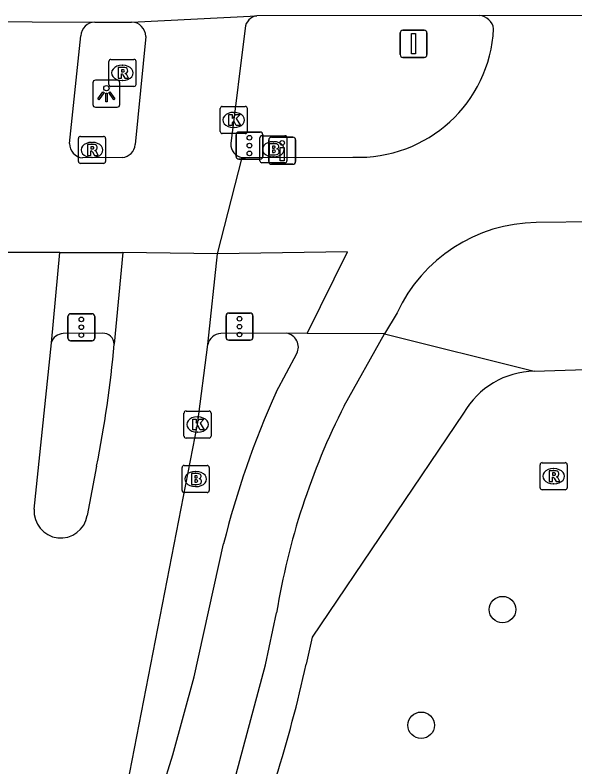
# Model space of a CAD drawing. Extents: x 162186 to 163152, y 385513 to 386513.
# Drawn here: x 162638.71 to 162659.38, y 386410.25 to 386438 of the extents above; entities that cross this region are included whole.
import ezdxf

# ---------------------------------------------------------------- set-up
doc = ezdxf.new("R2010")
doc.units = 0
for name, color, linetype in [('IMGEO_Boom', 7, 'Continuous'), ('IMGEO_Brandkraan', 7, 'Continuous'), ('IMGEO_Drukknoppaal', 7, 'Continuous'), ('IMGEO_Fietspad_gesloten', 7, 'Continuous'), ('IMGEO_Fietspad_open', 7, 'Continuous'), ('IMGEO_Kolk', 7, 'Continuous'), ('IMGEO_Lichtpunt', 7, 'Continuous'), ('IMGEO_OVBaan_gesloten', 7, 'Continuous'), ('IMGEO_Rijbaan_lokaal_gesloten', 7, 'Continuous'), ('IMGEO_Rijbaan_lokaal_open', 7, 'Continuous'), ('IMGEO_Rioolput', 7, 'Continuous'), ('IMGEO_Verkeersbordpaal', 7, 'Continuous'), ('IMGEO_Verkeersregelinstallatiepaal', 7, 'Continuous'), ('IMGEO_Voetpad_open', 7, 'Continuous')]:
    doc.layers.add(name, color=color, linetype=linetype)

msp = doc.modelspace()

# ---------------------------------------------------------------- linework, layer by layer
at = {"layer": 'IMGEO_Boom'}
for centre in [(162656.702, 386416.057), (162653.7, 386411.786)]:
    msp.add_circle(centre, 0.489, dxfattribs=at)
at = {"layer": 'IMGEO_Brandkraan'}
for p, q in [((162647.743, 386432.622), (162647.743, 386433.474)), ((162647.818, 386433.548), (162648.67, 386433.548)), ((162648.744, 386433.474), (162648.744, 386432.622)), ((162648.231, 386433.328), (162648.256, 386433.328)), ((162648.254, 386432.768), (162648.229, 386432.768)), ((162648.67, 386432.548), (162647.818, 386432.548)), ((162644.873, 386420.45), (162644.873, 386421.302)), ((162644.948, 386421.376), (162645.8, 386421.376)), ((162645.874, 386421.302), (162645.874, 386420.45)), ((162645.361, 386421.156), (162645.386, 386421.156)), ((162645.8, 386420.376), (162644.948, 386420.376)), ((162645.384, 386420.596), (162645.359, 386420.596))]:
    msp.add_line(p, q, dxfattribs=at)
for points in [[(162647.743, 386432.622), (162647.743, 386433.474)], [(162647.818, 386433.548), (162648.67, 386433.548)], [(162648.744, 386433.474), (162648.744, 386432.622)], [(162648.091, 386433.248), (162648.091, 386432.848), (162648.304, 386432.848)], [(162648.322, 386433.248), (162648.091, 386433.248)], [(162648.27, 386433.167), (162648.216, 386433.167), (162648.216, 386433.091)], [(162648.216, 386433.091), (162648.269, 386433.091)], [(162648.278, 386433.015), (162648.216, 386433.015), (162648.216, 386432.934)], [(162648.216, 386432.934), (162648.278, 386432.934)], [(162648.67, 386432.548), (162647.818, 386432.548)], [(162644.873, 386420.45), (162644.873, 386421.302)], [(162644.948, 386421.376), (162645.8, 386421.376)], [(162645.874, 386421.302), (162645.874, 386420.45)], [(162645.221, 386421.076), (162645.221, 386420.676), (162645.434, 386420.676)], [(162645.452, 386421.076), (162645.221, 386421.076)], [(162645.4, 386420.995), (162645.346, 386420.995), (162645.346, 386420.919)], [(162645.346, 386420.919), (162645.399, 386420.919)], [(162645.408, 386420.843), (162645.346, 386420.843), (162645.346, 386420.762)], [(162645.346, 386420.762), (162645.408, 386420.762)], [(162645.8, 386420.376), (162644.948, 386420.376)]]:
    msp.add_lwpolyline(points, dxfattribs=at)
for centre, radius, start, end in [((162647.82, 386433.472), 0.0765, 91.552, 178.448), ((162647.82, 386433.472), 0.0765, 91.552, 178.448), ((162648.668, 386433.472), 0.0765, 1.552, 88.448), ((162648.668, 386433.472), 0.0765, 1.552, 88.448), ((162648.271, 386433.129), 0.0379, 267.8285, 90.9355), ((162648.326, 386433.103), 0.145, 59.4692, 91.5367), ((162648.351, 386433.15), 0.0922, 285.5137, 58.1501), ((162648.279, 386432.974), 0.0404, 269.8759, 90.5077), ((162648.31, 386433.099), 0.251, 268.6676, 293.5347), ((162648.356, 386432.958), 0.105, 301.3115, 78.989), ((162647.82, 386432.624), 0.0765, 181.552, 268.448), ((162647.82, 386432.624), 0.0765, 181.552, 268.448), ((162648.668, 386432.624), 0.0765, 271.552, 358.448), ((162648.668, 386432.624), 0.0765, 271.552, 358.448), ((162644.95, 386421.3), 0.0765, 91.552, 178.448), ((162644.95, 386421.3), 0.0765, 91.552, 178.448), ((162645.798, 386421.3), 0.0765, 1.552, 88.448), ((162645.798, 386421.3), 0.0765, 1.552, 88.448), ((162645.401, 386420.957), 0.0379, 267.8285, 90.9355), ((162645.456, 386420.931), 0.145, 59.4692, 91.5367), ((162645.481, 386420.978), 0.0922, 285.5137, 58.1501), ((162645.409, 386420.802), 0.0404, 269.8759, 90.5077), ((162645.44, 386420.927), 0.251, 268.6676, 293.5347), ((162645.486, 386420.786), 0.105, 301.3115, 78.989), ((162644.95, 386420.452), 0.0765, 181.552, 268.448), ((162644.95, 386420.452), 0.0765, 181.552, 268.448), ((162645.798, 386420.452), 0.0765, 271.552, 358.448), ((162645.798, 386420.452), 0.0765, 271.552, 358.448)]:
    msp.add_arc(centre, radius, start, end, dxfattribs=at)
for centre, major_axis, ratio, start_param, end_param in [((162648.23, 386433.048), (-0.387, 0.002), 0.722429, 4.712389, 7.853982), ((162648.255, 386433.048), (-0.39, 0.002), 0.717154, 1.570796, 4.712389), ((162645.36, 386420.876), (-0.387, 0.002), 0.722429, 4.712389, 7.853982), ((162645.385, 386420.876), (-0.39, 0.002), 0.717154, 1.570796, 4.712389)]:
    msp.add_ellipse(centre, major_axis=major_axis, ratio=ratio, start_param=start_param, end_param=end_param, dxfattribs=at)
at = {"layer": 'IMGEO_Drukknoppaal'}
for p, q in [((162648.172, 386433.493), (162648.962, 386433.493)), ((162648.962, 386433.493), (162648.172, 386433.493)), ((162648.072, 386432.593), (162648.072, 386433.393)), ((162648.072, 386433.393), (162648.072, 386432.593)), ((162649.062, 386433.393), (162649.062, 386432.593)), ((162649.062, 386432.593), (162649.062, 386433.393)), ((162648.962, 386432.493), (162648.172, 386432.493)), ((162648.172, 386432.493), (162648.962, 386432.493))]:
    msp.add_line(p, q, dxfattribs=at)
msp.add_lwpolyline([(162648.642, 386433.118), (162648.642, 386432.618), (162648.492, 386432.618), (162648.492, 386433.118), (162648.642, 386433.118)], dxfattribs=at)
msp.add_circle((162648.567, 386433.283), 0.085, dxfattribs=at)
for centre, start, end in [((162648.172, 386433.393), 90, 180), ((162648.172, 386433.393), 90, 180), ((162648.962, 386433.393), 0, 90), ((162648.962, 386433.393), 360, 90), ((162648.172, 386432.593), 180, 270), ((162648.172, 386432.593), 180, 270), ((162648.962, 386432.593), 270, 0), ((162648.962, 386432.593), 270, 0)]:
    msp.add_arc(centre, 0.1, start, end, dxfattribs=at)
at = {"layer": 'IMGEO_Fietspad_gesloten'}
for points in [[(162647.198, 386437.519), (162646.675, 386433.257)], [(162640.722, 386433.258), (162641.134, 386437.231)], [(162643.531, 386437.211), (162643.14, 386433.22)], [(162642.667, 386432.746), (162641.196, 386432.727)], [(162646.186, 386429.189), (162647.09, 386432.749)], [(162647.09, 386432.749), (162647.213, 386432.749), (162651.183, 386432.758)], [(162665.892, 386430.427), (162662.349, 386430.391), (162657.948, 386430.347)], [(162649.496, 386426.254), (162650.983, 386429.259), (162646.186, 386429.189)], [(162640.365, 386429.236), (162642.686, 386429.236)], [(162652.809, 386427.015), (162652.342, 386426.241)], [(162652.342, 386426.241), (162649.496, 386426.254)]]:
    msp.add_lwpolyline(points, dxfattribs=at)
for centre, radius, start, end in [((162647.714, 386437.467), 0.519, 99.108, 174.2237), ((162655.809, 386437.414), 0.571, 8.1439, 85.9227), ((162641.671, 386437.208), 0.537, 91.7928, 177.5422), ((162642.998, 386437.212), 0.533, 359.8513, 89.1748), ((162651.389, 386437.746), 4.992, 267.63, 357.1224), ((162641.261, 386433.262), 0.539, 180.4323, 263.0754), ((162642.628, 386433.258), 0.514, 274.3867, 355.7343), ((162647.149, 386433.221), 0.476, 175.6669, 262.8259), ((162658.04, 386424.577), 5.771, 90.9086, 155.0081)]:
    msp.add_arc(centre, radius, start, end, dxfattribs=at)
at = {"layer": 'IMGEO_Fietspad_open'}
for points in [[(162649.496, 386426.254), (162648.726, 386426.257)], [(162650.855, 386423.581), (162652.342, 386426.241)], [(162648.346, 386424.085), (162649.11, 386425.512)], [(162642.342, 386406.949), (162643.315, 386406.777), (162644.53, 386410.695), (162645.317, 386413.574), (162646.404, 386418.485)], [(162644.883, 386403.239), (162646.865, 386409.984), (162647.957, 386414.018), (162648.363, 386415.941)]]:
    msp.add_lwpolyline(points, dxfattribs=at)
for centre, radius, start, end in [((162648.648, 386425.746), 0.517, 333.1625, 81.3739), ((162678.4, 386410.526), 32.971, 155.7172, 166.0312), ((162674.276, 386411.715), 26.256, 153.1319, 170.7377)]:
    msp.add_arc(centre, radius, start, end, dxfattribs=at)
at = {"layer": 'IMGEO_Kolk'}
for p, q in [((162646.281, 386433.703), (162646.281, 386434.555)), ((162646.356, 386434.629), (162647.208, 386434.629)), ((162647.282, 386434.555), (162647.282, 386433.703)), ((162646.769, 386434.409), (162646.794, 386434.409)), ((162646.792, 386433.849), (162646.767, 386433.849)), ((162647.208, 386433.629), (162646.356, 386433.629)), ((162644.944, 386422.461), (162644.944, 386423.313)), ((162645.019, 386423.387), (162645.871, 386423.387)), ((162645.432, 386423.167), (162645.457, 386423.167)), ((162645.945, 386423.313), (162645.945, 386422.461)), ((162645.455, 386422.607), (162645.43, 386422.607)), ((162645.871, 386422.387), (162645.019, 386422.387))]:
    msp.add_line(p, q, dxfattribs=at)
for points in [[(162646.281, 386433.703), (162646.281, 386434.555)], [(162646.356, 386434.629), (162647.208, 386434.629)], [(162647.282, 386434.555), (162647.282, 386433.703)], [(162646.602, 386434.329), (162646.725, 386434.329), (162646.725, 386434.178), (162646.855, 386434.329), (162647.019, 386434.329), (162646.873, 386434.178), (162647.026, 386433.929), (162646.874, 386433.929), (162646.789, 386434.093), (162646.725, 386434.026), (162646.725, 386433.929), (162646.602, 386433.929), (162646.602, 386434.329)], [(162647.208, 386433.629), (162646.356, 386433.629)], [(162644.944, 386422.461), (162644.944, 386423.313)], [(162645.019, 386423.387), (162645.871, 386423.387)], [(162645.945, 386423.313), (162645.945, 386422.461)], [(162645.265, 386423.087), (162645.388, 386423.087), (162645.388, 386422.936), (162645.518, 386423.087), (162645.682, 386423.087), (162645.536, 386422.936), (162645.689, 386422.687), (162645.537, 386422.687), (162645.452, 386422.851), (162645.388, 386422.784), (162645.388, 386422.687), (162645.265, 386422.687), (162645.265, 386423.087)], [(162645.871, 386422.387), (162645.019, 386422.387)]]:
    msp.add_lwpolyline(points, dxfattribs=at)
for centre, start, end in [((162646.358, 386434.553), 91.552, 178.448), ((162646.358, 386434.553), 91.552, 178.448), ((162647.206, 386434.553), 1.552, 88.448), ((162647.206, 386434.553), 1.552, 88.448), ((162646.358, 386433.705), 181.552, 268.448), ((162646.358, 386433.705), 181.552, 268.448), ((162647.206, 386433.705), 271.552, 358.448), ((162647.206, 386433.705), 271.552, 358.448), ((162645.021, 386423.311), 91.552, 178.448), ((162645.021, 386423.311), 91.552, 178.448), ((162645.869, 386423.311), 1.552, 88.448), ((162645.869, 386423.311), 1.552, 88.448), ((162645.021, 386422.463), 181.552, 268.448), ((162645.021, 386422.463), 181.552, 268.448), ((162645.869, 386422.463), 271.552, 358.448), ((162645.869, 386422.463), 271.552, 358.448)]:
    msp.add_arc(centre, 0.0765, start, end, dxfattribs=at)
for centre, major_axis, ratio, start_param, end_param in [((162646.768, 386434.129), (-0.387, 0.002), 0.722429, 4.712389, 7.853982), ((162646.793, 386434.129), (-0.39, 0.002), 0.717154, 1.570796, 4.712389), ((162645.431, 386422.887), (-0.387, 0.002), 0.722429, 4.712389, 7.853982), ((162645.456, 386422.887), (-0.39, 0.002), 0.717154, 1.570796, 4.712389)]:
    msp.add_ellipse(centre, major_axis=major_axis, ratio=ratio, start_param=start_param, end_param=end_param, dxfattribs=at)
at = {"layer": 'IMGEO_Lichtpunt'}
for p, q in [((162641.58, 386435.505), (162641.58, 386434.698)), ((162641.58, 386435.505), (162641.58, 386434.698)), ((162642.482, 386435.6), (162641.674, 386435.6)), ((162642.482, 386435.6), (162641.674, 386435.6)), ((162642.576, 386434.698), (162642.576, 386435.505)), ((162642.576, 386434.698), (162642.576, 386435.505)), ((162641.674, 386434.604), (162642.482, 386434.604)), ((162641.674, 386434.604), (162642.482, 386434.604))]:
    msp.add_line(p, q, dxfattribs=at)
for points in [[(162641.954, 386435.169), (162641.993, 386435.141), (162641.805, 386434.879), (162641.767, 386434.906), (162641.954, 386435.169)], [(162642.056, 386435.121), (162642.103, 386435.121), (162642.103, 386434.799), (162642.056, 386434.799), (162642.056, 386435.121)], [(162642.166, 386435.141), (162642.204, 386435.168), (162642.391, 386434.906), (162642.352, 386434.878), (162642.166, 386435.141)]]:
    msp.add_lwpolyline(points, dxfattribs=at)
msp.add_circle((162642.079, 386435.303), 0.0994, dxfattribs=at)
for centre, start, end in [((162641.674, 386435.505), 90, 180), ((162641.674, 386435.505), 90, 180), ((162642.482, 386435.505), 0, 90), ((162642.482, 386435.505), 0, 90), ((162641.674, 386434.698), 180, 270), ((162641.674, 386434.698), 180, 270), ((162642.482, 386434.698), 270, 0), ((162642.482, 386434.698), 270, 360)]:
    msp.add_arc(centre, 0.0946, start, end, dxfattribs=at)
at = {"layer": 'IMGEO_OVBaan_gesloten'}
for points in [[(162643.006, 386437.745), (162647.632, 386437.979)], [(162655.85, 386437.984), (162647.632, 386437.979)], [(162655.85, 386437.984), (162660.388, 386438.003)], [(162634.715, 386437.78), (162641.654, 386437.745)], [(162641.654, 386437.745), (162643.006, 386437.745)]]:
    msp.add_lwpolyline(points, dxfattribs=at)
at = {"layer": 'IMGEO_Rijbaan_lokaal_gesloten'}
for points in [[(162640.365, 386429.236), (162635.95, 386429.24)], [(162640.047, 386425.899), (162640.365, 386429.236)], [(162642.686, 386429.236), (162642.371, 386425.857)], [(162646.186, 386429.189), (162642.686, 386429.236)], [(162645.822, 386425.844), (162646.186, 386429.189)], [(162639.414, 386419.764), (162640.047, 386425.899)], [(162642.342, 386406.949), (162645.445, 386422.887), (162645.822, 386425.844)], [(162641.714, 386421.347), (162641.373, 386419.53)]]:
    msp.add_lwpolyline(points, dxfattribs=at)
for centre, radius, start, end in [((162600.736, 386429.619), 41.805, 348.5869, 354.8364), ((162640.398, 386419.685), 0.987, 175.4246, 350.9521)]:
    msp.add_arc(centre, radius, start, end, dxfattribs=at)
at = {"layer": 'IMGEO_Rijbaan_lokaal_open'}
msp.add_arc((162789.064, 386111.332), 322.461, 111.84203, 114.25612, dxfattribs=at)
at = {"layer": 'IMGEO_Rioolput'}
for p, q in [((162642.171, 386435.441), (162642.171, 386436.293)), ((162642.246, 386436.367), (162643.098, 386436.367)), ((162643.172, 386436.293), (162643.172, 386435.441)), ((162642.659, 386436.147), (162642.684, 386436.147)), ((162643.098, 386435.367), (162642.246, 386435.367)), ((162642.682, 386435.587), (162642.657, 386435.587)), ((162641.047, 386432.598), (162641.047, 386433.45)), ((162641.122, 386433.524), (162641.974, 386433.524)), ((162642.048, 386433.45), (162642.048, 386432.598)), ((162641.535, 386433.304), (162641.56, 386433.304)), ((162641.558, 386432.744), (162641.533, 386432.744)), ((162641.974, 386432.524), (162641.122, 386432.524)), ((162658.089, 386420.554), (162658.089, 386421.406)), ((162658.164, 386421.48), (162659.016, 386421.48)), ((162658.577, 386421.26), (162658.602, 386421.26)), ((162659.09, 386421.406), (162659.09, 386420.554)), ((162658.6, 386420.7), (162658.575, 386420.7)), ((162659.016, 386420.48), (162658.164, 386420.48))]:
    msp.add_line(p, q, dxfattribs=at)
for points in [[(162642.171, 386435.441), (162642.171, 386436.293)], [(162642.246, 386436.367), (162643.098, 386436.367)], [(162643.172, 386436.293), (162643.172, 386435.441)], [(162642.76, 386436.065), (162642.508, 386436.067), (162642.508, 386435.667)], [(162642.686, 386435.986), (162642.632, 386435.986), (162642.632, 386435.905)], [(162642.508, 386435.667), (162642.632, 386435.667), (162642.632, 386435.829), (162642.643, 386435.829)], [(162642.632, 386435.905), (162642.684, 386435.905)], [(162642.69, 386435.8), (162642.761, 386435.667), (162642.901, 386435.667), (162642.836, 386435.793)], [(162643.098, 386435.367), (162642.246, 386435.367)], [(162641.047, 386432.598), (162641.047, 386433.45)], [(162641.122, 386433.524), (162641.974, 386433.524)], [(162642.048, 386433.45), (162642.048, 386432.598)], [(162641.636, 386433.222), (162641.384, 386433.224), (162641.384, 386432.824)], [(162641.562, 386433.143), (162641.508, 386433.143), (162641.508, 386433.062)], [(162641.384, 386432.824), (162641.508, 386432.824), (162641.508, 386432.986), (162641.519, 386432.986)], [(162641.508, 386433.062), (162641.56, 386433.062)], [(162641.566, 386432.957), (162641.637, 386432.824), (162641.777, 386432.824), (162641.712, 386432.95)], [(162641.974, 386432.524), (162641.122, 386432.524)], [(162658.089, 386420.554), (162658.089, 386421.406)], [(162658.164, 386421.48), (162659.016, 386421.48)], [(162659.09, 386421.406), (162659.09, 386420.554)], [(162658.678, 386421.178), (162658.426, 386421.18), (162658.426, 386420.78)], [(162658.426, 386420.78), (162658.55, 386420.78), (162658.55, 386420.942), (162658.561, 386420.942)], [(162658.604, 386421.099), (162658.55, 386421.099), (162658.55, 386421.018)], [(162658.55, 386421.018), (162658.602, 386421.018)], [(162658.608, 386420.913), (162658.679, 386420.78), (162658.819, 386420.78), (162658.754, 386420.906)], [(162659.016, 386420.48), (162658.164, 386420.48)]]:
    msp.add_lwpolyline(points, dxfattribs=at)
for centre, radius, start, end in [((162642.248, 386436.291), 0.0765, 91.552, 178.448), ((162642.248, 386436.291), 0.0765, 91.552, 178.448), ((162643.096, 386436.291), 0.0765, 1.552, 88.448), ((162643.096, 386436.291), 0.0765, 1.552, 88.448), ((162642.692, 386435.89), 0.0964, 77.0061, 93.1865), ((162642.706, 386435.947), 0.0378, 276.6634, 79.6772), ((162642.759, 386435.955), 0.109, 350.3612, 89.416), ((162642.757, 386435.955), 0.112, 277.5842, 350.9817), ((162642.642, 386435.776), 0.0533, 26.0293, 88.6989), ((162642.668, 386436.094), 0.19, 274.7715, 282.9687), ((162642.741, 386435.74), 0.108, 29.5134, 73.7905), ((162642.248, 386435.443), 0.0765, 181.552, 268.448), ((162642.248, 386435.443), 0.0765, 181.552, 268.448), ((162643.096, 386435.443), 0.0765, 271.552, 358.448), ((162643.096, 386435.443), 0.0765, 271.552, 358.448), ((162641.124, 386433.448), 0.0765, 91.552, 178.448), ((162641.124, 386433.448), 0.0765, 91.552, 178.448), ((162641.972, 386433.448), 0.0765, 1.552, 88.448), ((162641.972, 386433.448), 0.0765, 1.552, 88.448), ((162641.568, 386433.047), 0.0964, 77.0061, 93.1865), ((162641.635, 386433.112), 0.109, 350.3612, 89.416), ((162641.518, 386432.933), 0.0533, 26.0293, 88.6989), ((162641.544, 386433.251), 0.19, 274.7715, 282.9687), ((162641.582, 386433.104), 0.0378, 276.6634, 79.6772), ((162641.633, 386433.112), 0.112, 277.5842, 350.9817), ((162641.617, 386432.897), 0.108, 29.5134, 73.7905), ((162641.124, 386432.6), 0.0765, 181.552, 268.448), ((162641.124, 386432.6), 0.0765, 181.552, 268.448), ((162641.972, 386432.6), 0.0765, 271.552, 358.448), ((162641.972, 386432.6), 0.0765, 271.552, 358.448), ((162658.166, 386421.404), 0.0765, 91.552, 178.448), ((162658.166, 386421.404), 0.0765, 91.552, 178.448), ((162659.014, 386421.404), 0.0765, 1.552, 88.448), ((162659.014, 386421.404), 0.0765, 1.552, 88.448), ((162658.56, 386420.889), 0.0533, 26.0293, 88.6989), ((162658.586, 386421.207), 0.19, 274.7715, 282.9687), ((162658.61, 386421.003), 0.0964, 77.0061, 93.1865), ((162658.624, 386421.06), 0.0378, 276.6634, 79.6772), ((162658.677, 386421.068), 0.109, 350.3612, 89.416), ((162658.675, 386421.068), 0.112, 277.5842, 350.9817), ((162658.659, 386420.853), 0.108, 29.5134, 73.7905), ((162658.166, 386420.556), 0.0765, 181.552, 268.448), ((162658.166, 386420.556), 0.0765, 181.552, 268.448), ((162659.014, 386420.556), 0.0765, 271.552, 358.448), ((162659.014, 386420.556), 0.0765, 271.552, 358.448)]:
    msp.add_arc(centre, radius, start, end, dxfattribs=at)
for centre, major_axis, ratio, start_param, end_param in [((162642.658, 386435.867), (-0.387, 0.002), 0.722429, 4.712389, 7.853982), ((162642.683, 386435.867), (-0.39, 0.002), 0.717154, 1.570796, 4.712389), ((162641.534, 386433.024), (-0.387, 0.002), 0.722429, 4.712389, 7.853982), ((162641.559, 386433.024), (-0.39, 0.002), 0.717154, 1.570796, 4.712389), ((162658.576, 386420.98), (-0.387, 0.002), 0.722429, 4.712389, 7.853982), ((162658.601, 386420.98), (-0.39, 0.002), 0.717154, 1.570796, 4.712389)]:
    msp.add_ellipse(centre, major_axis=major_axis, ratio=ratio, start_param=start_param, end_param=end_param, dxfattribs=at)
at = {"layer": 'IMGEO_Verkeersbordpaal'}
for p, q in [((162652.923, 386436.541), (162652.923, 386437.341)), ((162652.923, 386437.341), (162652.923, 386436.541)), ((162653.023, 386437.441), (162653.813, 386437.441)), ((162653.813, 386437.441), (162653.023, 386437.441)), ((162653.913, 386437.341), (162653.913, 386436.541)), ((162653.913, 386436.541), (162653.913, 386437.341)), ((162653.813, 386436.441), (162653.023, 386436.441)), ((162653.023, 386436.441), (162653.813, 386436.441))]:
    msp.add_line(p, q, dxfattribs=at)
msp.add_lwpolyline([(162653.343, 386437.316), (162653.493, 386437.316), (162653.493, 386436.566), (162653.343, 386436.566), (162653.343, 386437.316)], dxfattribs=at)
for centre, start, end in [((162653.023, 386437.341), 90, 180), ((162653.023, 386437.341), 90, 180), ((162653.813, 386437.341), 0, 90), ((162653.813, 386437.341), 360, 90), ((162653.023, 386436.541), 180, 270), ((162653.023, 386436.541), 180, 270), ((162653.813, 386436.541), 270, 0), ((162653.813, 386436.541), 270, 0)]:
    msp.add_arc(centre, 0.1, start, end, dxfattribs=at)
at = {"layer": 'IMGEO_Verkeersregelinstallatiepaal'}
for p, q in [((162646.865, 386432.785), (162646.865, 386433.585)), ((162646.865, 386433.585), (162646.865, 386432.785)), ((162646.965, 386433.685), (162647.755, 386433.685)), ((162647.755, 386433.685), (162646.965, 386433.685)), ((162647.855, 386433.585), (162647.855, 386432.785)), ((162647.855, 386432.785), (162647.855, 386433.585)), ((162647.755, 386432.685), (162646.965, 386432.685)), ((162646.965, 386432.685), (162647.755, 386432.685)), ((162640.66, 386426.078), (162640.66, 386426.878)), ((162640.66, 386426.878), (162640.66, 386426.078)), ((162640.76, 386426.978), (162641.55, 386426.978)), ((162641.55, 386426.978), (162640.76, 386426.978)), ((162641.65, 386426.878), (162641.65, 386426.078)), ((162641.65, 386426.078), (162641.65, 386426.878)), ((162646.498, 386426.101), (162646.498, 386426.901)), ((162646.498, 386426.901), (162646.498, 386426.101)), ((162646.598, 386427.001), (162647.388, 386427.001)), ((162647.388, 386427.001), (162646.598, 386427.001)), ((162647.488, 386426.901), (162647.488, 386426.101)), ((162647.488, 386426.101), (162647.488, 386426.901)), ((162641.55, 386425.978), (162640.76, 386425.978)), ((162640.76, 386425.978), (162641.55, 386425.978)), ((162647.388, 386426.001), (162646.598, 386426.001)), ((162646.598, 386426.001), (162647.388, 386426.001))]:
    msp.add_line(p, q, dxfattribs=at)
for centre in [(162647.36, 386433.475), (162647.36, 386433.185), (162647.36, 386432.895), (162641.155, 386426.768), (162646.993, 386426.791), (162641.155, 386426.478), (162646.993, 386426.501), (162641.155, 386426.188), (162646.993, 386426.211)]:
    msp.add_circle(centre, 0.085, dxfattribs=at)
for centre, start, end in [((162646.965, 386433.585), 90, 180), ((162646.965, 386433.585), 90, 180), ((162647.755, 386433.585), 0, 90), ((162647.755, 386433.585), 360, 90), ((162646.965, 386432.785), 180, 270), ((162646.965, 386432.785), 180, 270), ((162647.755, 386432.785), 270, 0), ((162647.755, 386432.785), 270, 0), ((162640.76, 386426.878), 90, 180), ((162640.76, 386426.878), 90, 180), ((162641.55, 386426.878), 0, 90), ((162641.55, 386426.878), 360, 90), ((162646.598, 386426.901), 90, 180), ((162646.598, 386426.901), 90, 180), ((162647.388, 386426.901), 0, 90), ((162647.388, 386426.901), 360, 90), ((162640.76, 386426.078), 180, 270), ((162640.76, 386426.078), 180, 270), ((162641.55, 386426.078), 270, 0), ((162641.55, 386426.078), 270, 0), ((162646.598, 386426.101), 180, 270), ((162646.598, 386426.101), 180, 270), ((162647.388, 386426.101), 270, 0), ((162647.388, 386426.101), 270, 0)]:
    msp.add_arc(centre, 0.1, start, end, dxfattribs=at)
at = {"layer": 'IMGEO_Voetpad_open'}
for points in [[(162641.934, 386426.259), (162640.488, 386426.243)], [(162648.726, 386426.257), (162646.298, 386426.251)], [(162652.342, 386426.241), (162657.876, 386424.855)], [(162657.876, 386424.855), (162689.884, 386425.891)], [(162655.267, 386423.307), (162649.67, 386415.044), (162649.453, 386414.039)]]:
    msp.add_lwpolyline(points, dxfattribs=at)
for centre, radius, start, end in [((162640.493, 386425.781), 0.462, 90.6763, 165.2354), ((162641.944, 386425.832), 0.427, 3.3917, 91.3858), ((162646.34, 386425.72), 0.533, 94.5153, 166.5483), ((162657.928, 386421.796), 3.06, 90.9648, 150.3991), ((162604.157, 386423.888), 46.354, 342.3734, 347.7331)]:
    msp.add_arc(centre, radius, start, end, dxfattribs=at)

doc.saveas('drawing.dxf')
